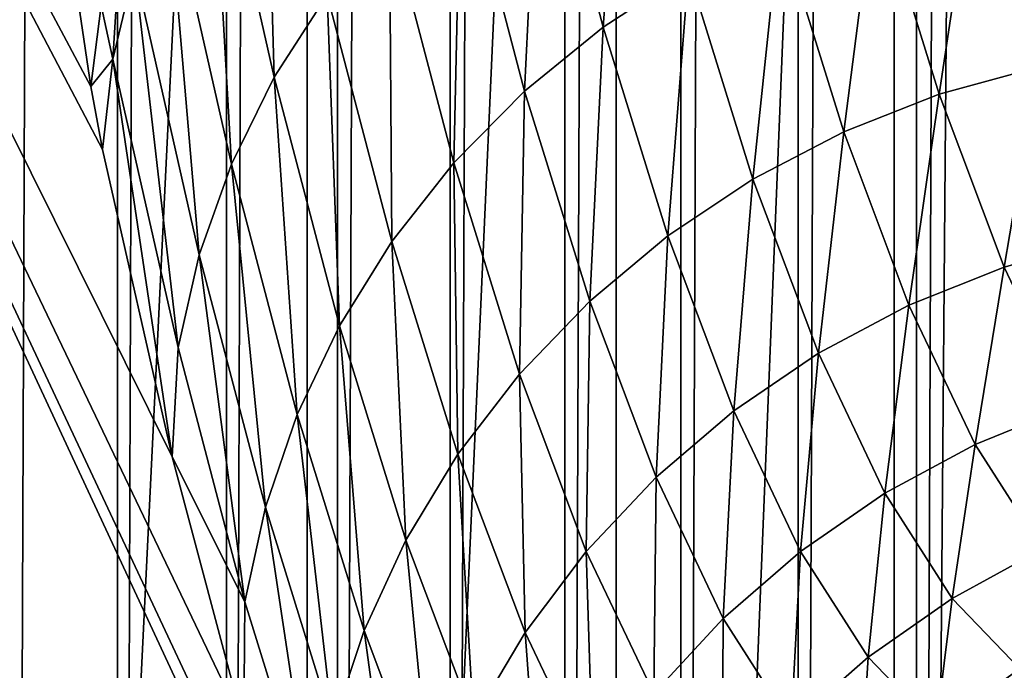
# Model space of a CAD drawing. Header units: metres. Extents: x -46 to 104, y -30 to 30.
# Tile 398 of 656: x 25.978 to 26.516, y -6.556 to -6.2. Entities that reach past the tile are written whole.
import ezdxf

# ---------------------------------------------------------------- set-up
doc = ezdxf.new("R2010")
doc.units = ezdxf.units.M
doc.layers.add('solid_26_000_502_XXX', color=7, linetype='CONTINUOUS')

msp = doc.modelspace()

# ---------------------------------------------------------------- linework, layer by layer
at = {"layer": 'solid_26_000_502_XXX'}
for points in [[(37.213074, -7.476887, 317.175842), (20.541, 8.649134, 315.423553), (20.540823, 0, 315.423523)], [(37.213074, -7.476887, 317.175842), (37.213074, 7.476887, 317.175842), (20.541, 8.649134, 315.423553)], [(25.972931, -8.318212, 310.851471), (25.972929, 8.318212, 310.851471), (26.031214, 8.312515, 310.881561)], [(26.031214, -8.312515, 310.881561), (25.972931, -8.318212, 310.851471), (26.031214, 8.312515, 310.881561)], [(26.031214, -8.312515, 310.881561), (26.031214, 8.312515, 310.881561), (26.090775, 8.306724, 310.909088)], [(26.090775, -8.306724, 310.909088), (26.031214, -8.312515, 310.881561), (26.090775, 8.306724, 310.909088)], [(26.090775, -8.306724, 310.909088), (26.090775, 8.306724, 310.909088), (26.151501, 8.300849, 310.93399)], [(26.151501, -8.300849, 310.93399), (26.090775, -8.306724, 310.909088), (26.151501, 8.300849, 310.93399)], [(26.151501, -8.300849, 310.93399), (26.151501, 8.300849, 310.93399), (26.213272, 8.294906, 310.956207)], [(26.213272, -8.294906, 310.956207), (26.151501, -8.300849, 310.93399), (26.213272, 8.294906, 310.956207)], [(26.213272, -8.294906, 310.956207), (26.213272, 8.294906, 310.956207), (26.275965, 8.288903, 310.975739)], [(26.275965, -8.288903, 310.975739), (26.213272, -8.294906, 310.956207), (26.275965, 8.288903, 310.975739)], [(26.275965, -8.288903, 310.975739), (26.275965, 8.288903, 310.975739), (26.339458, 8.282853, 310.992462)], [(26.339458, -8.282853, 310.992462), (26.275965, -8.288903, 310.975739), (26.339458, 8.282853, 310.992462)], [(26.339458, -8.282853, 310.992462), (26.339458, 8.282853, 310.992462), (26.403629, 8.276768, 311.006439)], [(26.403629, -8.276768, 311.006439), (26.339458, -8.282853, 310.992462), (26.403629, 8.276768, 311.006439)], [(26.403629, -8.276768, 311.006439), (26.403629, 8.276768, 311.006439), (26.468351, 8.270662, 311.017548)], [(26.468351, -8.270662, 311.017548), (26.403629, -8.276768, 311.006439), (26.468351, 8.270662, 311.017548)], [(26.468351, -8.270662, 311.017548), (26.468351, 8.270662, 311.017548), (26.533504, 8.264537, 311.025848)], [(26.468351, -8.270662, 311.017548), (26.533504, 8.264537, 311.025848), (26.533337, 0, 311.025818)], [(20.540823, 0, 315.423523), (20.541002, -8.649134, 315.423553), (37.213074, -7.476887, 317.175842)], [(26.468351, -8.270662, 311.017548), (26.533337, 0, 311.025818), (26.533504, -8.264537, 311.025848)], [(26.181087, -6.815038, 300.027283), (25.198364, -4.7, 309.377258), (25.198364, -8.404401, 309.377258)], [(26.016541, -6.236109, 301.592834), (26.010492, -6.195497, 301.650391), (25.198364, -4.7, 309.377258)], [(26.022978, -6.270645, 301.531586), (26.016541, -6.236109, 301.592834), (25.198364, -4.7, 309.377258)], [(26.061148, -6.438921, 301.168427), (26.022978, -6.270645, 301.531586), (25.198364, -4.7, 309.377258)], [(26.100334, -6.5862, 300.795593), (26.061148, -6.438921, 301.168427), (25.198364, -4.7, 309.377258)], [(26.140369, -6.711756, 300.414673), (26.100334, -6.5862, 300.795593), (25.198364, -4.7, 309.377258)], [(26.181087, -6.815038, 300.027283), (26.140369, -6.711756, 300.414673), (25.198364, -4.7, 309.377258)], [(25.950029, -8.489611, 289.11084), (25.949389, -4.7, 289.110077), (26.134583, -4.7, 289.346741)], [(26.135305, -8.476619, 289.347717), (25.950029, -8.489611, 289.11084), (26.134583, -4.7, 289.346741)], [(26.135305, -8.476619, 289.347717), (26.134583, -4.7, 289.346741), (26.30378, -4.7, 289.595581)], [(26.304327, -8.464555, 289.596436), (26.135305, -8.476619, 289.347717), (26.30378, -4.7, 289.595581)], [(26.304327, -8.464555, 289.596436), (26.30378, -4.7, 289.595581), (26.455904, -4.7, 289.855042)], [(26.456358, -8.45347, 289.855896), (26.304327, -8.464555, 289.596436), (26.455904, -4.7, 289.855042)], [(26.456358, -8.45347, 289.855896), (26.455904, -4.7, 289.855042), (26.590242, -4.7, 290.123871)], [(26.590727, -8.443417, 290.124908), (26.456358, -8.45347, 289.855896), (26.590242, -4.7, 290.123871)], [(26.1113, -6.032687, 301.42215), (26.082062, -6.076715, 301.44104), (26.116924, -6.231072, 301.109344)], [(26.145908, -6.185926, 301.092865), (26.1113, -6.032687, 301.42215), (26.116924, -6.231072, 301.109344)], [(26.308954, -6.041154, 301.047363), (26.262102, -6.07101, 301.055359), (26.296871, -6.203583, 300.724548)], [(26.34355, -6.173077, 300.718201), (26.308954, -6.041154, 301.047363), (26.296871, -6.203583, 300.724548)], [(26.262102, -6.07101, 301.055359), (26.218958, -6.105387, 301.065704), (26.253923, -6.238712, 300.733032)], [(26.296871, -6.203583, 300.724548), (26.262102, -6.07101, 301.055359), (26.253923, -6.238712, 300.733032)], [(26.082062, -6.076715, 301.44104), (26.058346, -6.123186, 301.461731), (26.093475, -6.278725, 301.127502)], [(26.116924, -6.231072, 301.109344), (26.082062, -6.076715, 301.44104), (26.093475, -6.278725, 301.127502)], [(26.555277, -6.103981, 300.714905), (26.499908, -6.112809, 300.712341), (26.534857, -6.225502, 300.379852)], [(26.218958, -6.105387, 301.065704), (26.180063, -6.143854, 301.078247), (26.21525, -6.278019, 300.743469)], [(26.253923, -6.238712, 300.733032), (26.218958, -6.105387, 301.065704), (26.21525, -6.278019, 300.743469)], [(26.499908, -6.112809, 300.712341), (26.445713, -6.127401, 300.712036), (26.480745, -6.240363, 300.378754)], [(26.534857, -6.225502, 300.379852), (26.499908, -6.112809, 300.712341), (26.480745, -6.240363, 300.378754)], [(26.058346, -6.123186, 301.461731), (26.040451, -6.171516, 301.483948), (26.075855, -6.328282, 301.147095)], [(26.093475, -6.278725, 301.127502), (26.058346, -6.123186, 301.461731), (26.075855, -6.328282, 301.147095)], [(26.445713, -6.127401, 300.712036), (26.393373, -6.147575, 300.713989), (26.42852, -6.260909, 300.379608)], [(26.480745, -6.240363, 300.378754), (26.445713, -6.127401, 300.712036), (26.42852, -6.260909, 300.379608)], [(26.180063, -6.143854, 301.078247), (26.145908, -6.185926, 301.092865), (26.181335, -6.321009, 300.755798)], [(26.21525, -6.278019, 300.743469), (26.180063, -6.143854, 301.078247), (26.181335, -6.321009, 300.755798)], [(26.022173, -6.191866, 301.56546), (26.028601, -6.221095, 301.507446), (26.033192, -6.148111, 301.53894)], [(26.033192, -6.148111, 301.53894), (26.028601, -6.221095, 301.507446), (26.040451, -6.171516, 301.483948)], [(26.393373, -6.147575, 300.713989), (26.34355, -6.173077, 300.718201), (26.378843, -6.28688, 300.382385)], [(26.42852, -6.260909, 300.379608), (26.393373, -6.147575, 300.713989), (26.378843, -6.28688, 300.382385)], [(26.040451, -6.171516, 301.483948), (26.028601, -6.221095, 301.507446), (26.064291, -6.37912, 301.167877)], [(26.075855, -6.328282, 301.147095), (26.040451, -6.171516, 301.483948), (26.064291, -6.37912, 301.167877)], [(26.34355, -6.173077, 300.718201), (26.296871, -6.203583, 300.724548), (26.332338, -6.317949, 300.387115)], [(26.378843, -6.28688, 300.382385), (26.34355, -6.173077, 300.718201), (26.332338, -6.317949, 300.387115)], [(26.145908, -6.185926, 301.092865), (26.116924, -6.231072, 301.109344), (26.152609, -6.367142, 300.769836)], [(26.181335, -6.321009, 300.755798), (26.145908, -6.185926, 301.092865), (26.152609, -6.367142, 300.769836)], [(26.022173, -6.191866, 301.56546), (26.010492, -6.195497, 301.650391), (26.016541, -6.236109, 301.592834)], [(26.022173, -6.191866, 301.56546), (26.016541, -6.236109, 301.592834), (26.028601, -6.221095, 301.507446)], [(26.296871, -6.203583, 300.724548), (26.253923, -6.238712, 300.733032), (26.289593, -6.353725, 300.393677)], [(26.332338, -6.317949, 300.387115), (26.296871, -6.203583, 300.724548), (26.289593, -6.353725, 300.393677)], [(26.028601, -6.221095, 301.507446), (26.016541, -6.236109, 301.592834), (26.022978, -6.270645, 301.531586)], [(26.028601, -6.221095, 301.507446), (26.022978, -6.270645, 301.531586), (26.061148, -6.438921, 301.168427)], [(26.064291, -6.37912, 301.167877), (26.028601, -6.221095, 301.507446), (26.061148, -6.438921, 301.168427)], [(26.534857, -6.225502, 300.379852), (26.480745, -6.240363, 300.378754), (26.516365, -6.335009, 300.039856)], [(26.570391, -6.319922, 300.041748), (26.534857, -6.225502, 300.379852), (26.516365, -6.335009, 300.039856)], [(26.116924, -6.231072, 301.109344), (26.093475, -6.278725, 301.127502), (26.129433, -6.415834, 300.7854)], [(26.152609, -6.367142, 300.769836), (26.116924, -6.231072, 301.109344), (26.129433, -6.415834, 300.7854)], [(26.253923, -6.238712, 300.733032), (26.21525, -6.278019, 300.743469), (26.251143, -6.393757, 300.401978)], [(26.289593, -6.353725, 300.393677), (26.253923, -6.238712, 300.733032), (26.251143, -6.393757, 300.401978)], [(26.480745, -6.240363, 300.378754), (26.42852, -6.260909, 300.379608), (26.464258, -6.355866, 300.039581)], [(26.516365, -6.335009, 300.039856), (26.480745, -6.240363, 300.378754), (26.464258, -6.355866, 300.039581)], [(26.42852, -6.260909, 300.379608), (26.378843, -6.28688, 300.382385), (26.414728, -6.382231, 300.040985)], [(26.464258, -6.355866, 300.039581), (26.42852, -6.260909, 300.379608), (26.414728, -6.382231, 300.040985)], [(26.093475, -6.278725, 301.127502), (26.075855, -6.328282, 301.147095), (26.112097, -6.466474, 300.802277)], [(26.129433, -6.415834, 300.7854), (26.093475, -6.278725, 301.127502), (26.112097, -6.466474, 300.802277)], [(26.21525, -6.278019, 300.743469), (26.181335, -6.321009, 300.755798), (26.217474, -6.43754, 300.411957)], [(26.251143, -6.393757, 300.401978), (26.21525, -6.278019, 300.743469), (26.217474, -6.43754, 300.411957)], [(26.378843, -6.28688, 300.382385), (26.332338, -6.317949, 300.387115), (26.368401, -6.413772, 300.044006)], [(26.414728, -6.382231, 300.040985), (26.378843, -6.28688, 300.382385), (26.368401, -6.413772, 300.044006)], [(20.545053, -8.704991, 315.420807), (53.889587, -6.36047, 318.925476), (53.885139, -6.304641, 318.928162)], [(20.545053, -8.704991, 315.420807), (53.885139, -6.304641, 318.928162), (37.213074, -7.476887, 317.175842)], [(26.332338, -6.317949, 300.387115), (26.289593, -6.353725, 300.393677), (26.325859, -6.45009, 300.048615)], [(26.368401, -6.413772, 300.044006), (26.332338, -6.317949, 300.387115), (26.325859, -6.45009, 300.048615)], [(26.570391, -6.319922, 300.041748), (26.516365, -6.335009, 300.039856), (26.552467, -6.411061, 299.69635)], [(26.181335, -6.321009, 300.755798), (26.152609, -6.367142, 300.769836), (26.189011, -6.484523, 300.423492)], [(26.217474, -6.43754, 300.411957), (26.181335, -6.321009, 300.755798), (26.189011, -6.484523, 300.423492)], [(26.075855, -6.328282, 301.147095), (26.064291, -6.37912, 301.167877), (26.100822, -6.518423, 300.820282)], [(26.112097, -6.466474, 300.802277), (26.075855, -6.328282, 301.147095), (26.100822, -6.518423, 300.820282)], [(26.516365, -6.335009, 300.039856), (26.464258, -6.355866, 300.039581), (26.500481, -6.432169, 299.694946)], [(26.552467, -6.411061, 299.69635), (26.516365, -6.335009, 300.039856), (26.500481, -6.432169, 299.694946)], [(26.289593, -6.353725, 300.393677), (26.251143, -6.393757, 300.401978), (26.287638, -6.490729, 300.054749)], [(26.325859, -6.45009, 300.048615), (26.289593, -6.353725, 300.393677), (26.287638, -6.490729, 300.054749)], [(26.464258, -6.355866, 300.039581), (26.414728, -6.382231, 300.040985), (26.451101, -6.45885, 299.694916)], [(26.500481, -6.432169, 299.694946), (26.464258, -6.355866, 300.039581), (26.451101, -6.45885, 299.694916)], [(20.545053, -8.704991, 315.420807), (20.546572, -8.723212, 315.418549), (53.889587, -6.36047, 318.925476)], [(20.546572, -8.723212, 315.418549), (53.894402, -6.415613, 318.916534), (53.889587, -6.36047, 318.925476)], [(26.152609, -6.367142, 300.769836), (26.129433, -6.415834, 300.7854), (26.166113, -6.534113, 300.436401)], [(26.189011, -6.484523, 300.423492), (26.152609, -6.367142, 300.769836), (26.166113, -6.534113, 300.436401)], [(26.100822, -6.518423, 300.820282), (26.064291, -6.37912, 301.167877), (26.061148, -6.438921, 301.168427)], [(26.414728, -6.382231, 300.040985), (26.368401, -6.413772, 300.044006), (26.404953, -6.490769, 299.696228)], [(26.451101, -6.45885, 299.694916), (26.414728, -6.382231, 300.040985), (26.404953, -6.490769, 299.696228)], [(26.251143, -6.393757, 300.401978), (26.217474, -6.43754, 300.411957), (26.254219, -6.535176, 300.062347)], [(26.287638, -6.490729, 300.054749), (26.251143, -6.393757, 300.401978), (26.254219, -6.535176, 300.062347)], [(26.552467, -6.411061, 299.69635), (26.500481, -6.432169, 299.694946), (26.537081, -6.489593, 299.34671)], [(20.546572, -8.723212, 315.418549), (20.549871, -8.760135, 315.411865), (53.894402, -6.415613, 318.916534)], [(20.549871, -8.760135, 315.411865), (20.551447, -8.776664, 315.407928), (53.894402, -6.415613, 318.916534)], [(20.551447, -8.776664, 315.407928), (53.899765, -6.46936, 318.901489), (53.894402, -6.415613, 318.916534)], [(26.129433, -6.415834, 300.7854), (26.112097, -6.466474, 300.802277), (26.149067, -6.585687, 300.450531)], [(26.166113, -6.534113, 300.436401), (26.129433, -6.415834, 300.7854), (26.149067, -6.585687, 300.450531)], [(26.368401, -6.413772, 300.044006), (26.325859, -6.45009, 300.048615), (26.362617, -6.527524, 299.698853)], [(26.404953, -6.490769, 299.696228), (26.368401, -6.413772, 300.044006), (26.362617, -6.527524, 299.698853)], [(26.500481, -6.432169, 299.694946), (26.451101, -6.45885, 299.694916), (26.487854, -6.516512, 299.345215)], [(26.537081, -6.489593, 299.34671), (26.500481, -6.432169, 299.694946), (26.487854, -6.516512, 299.345215)], [(26.217474, -6.43754, 300.411957), (26.189011, -6.484523, 300.423492), (26.226025, -6.582872, 300.07132)], [(26.254219, -6.535176, 300.062347), (26.217474, -6.43754, 300.411957), (26.226025, -6.582872, 300.07132)], [(26.100822, -6.518423, 300.820282), (26.061148, -6.438921, 301.168427), (26.100334, -6.5862, 300.795593)], [(26.325859, -6.45009, 300.048615), (26.287638, -6.490729, 300.054749), (26.324629, -6.568651, 299.70282)], [(26.362617, -6.527524, 299.698853), (26.325859, -6.45009, 300.048615), (26.324629, -6.568651, 299.70282)], [(26.451101, -6.45885, 299.694916), (26.404953, -6.490769, 299.696228), (26.441889, -6.548717, 299.344818)], [(26.487854, -6.516512, 299.345215), (26.451101, -6.45885, 299.694916), (26.441889, -6.548717, 299.344818)], [(20.551447, -8.776664, 315.407928), (20.555231, -8.813882, 315.39682), (53.899765, -6.46936, 318.901489)], [(20.555231, -8.813882, 315.39682), (20.55682, -8.828589, 315.391541), (53.899765, -6.46936, 318.901489)], [(20.55682, -8.828589, 315.391541), (53.905602, -6.521037, 318.880524), (53.899765, -6.46936, 318.901489)], [(26.112097, -6.466474, 300.802277), (26.100822, -6.518423, 300.820282), (26.13809, -6.638593, 300.465729)], [(26.149067, -6.585687, 300.450531), (26.112097, -6.466474, 300.802277), (26.13809, -6.638593, 300.465729)], [(26.189011, -6.484523, 300.423492), (26.166113, -6.534113, 300.436401), (26.203409, -6.633214, 300.081543)], [(26.226025, -6.582872, 300.07132), (26.189011, -6.484523, 300.423492), (26.203409, -6.633214, 300.081543)], [(26.287638, -6.490729, 300.054749), (26.254219, -6.535176, 300.062347), (26.291464, -6.613632, 299.708008)], [(26.324629, -6.568651, 299.70282), (26.287638, -6.490729, 300.054749), (26.291464, -6.613632, 299.708008)], [(26.404953, -6.490769, 299.696228), (26.362617, -6.527524, 299.698853), (26.399761, -6.585799, 299.345459)], [(26.441889, -6.548717, 299.344818), (26.404953, -6.490769, 299.696228), (26.399761, -6.585799, 299.345459)], [(26.537081, -6.489593, 299.34671), (26.487854, -6.516512, 299.345215), (26.524879, -6.555048, 298.99295)], [(26.13809, -6.638593, 300.465729), (26.100822, -6.518423, 300.820282), (26.100334, -6.5862, 300.795593)], [(26.487854, -6.516512, 299.345215), (26.441889, -6.548717, 299.344818), (26.479097, -6.587442, 298.990784)], [(26.524879, -6.555048, 298.99295), (26.487854, -6.516512, 299.345215), (26.479097, -6.587442, 298.990784)], [(20.55682, -8.828589, 315.391541), (20.561068, -8.865559, 315.375854), (53.905602, -6.521037, 318.880524)], [(20.561068, -8.865559, 315.375854), (20.56263, -8.878366, 315.369598), (53.905602, -6.521037, 318.880524)], [(20.56263, -8.878366, 315.369598), (53.911839, -6.569991, 318.853912), (53.905602, -6.521037, 318.880524)], [(26.362617, -6.527524, 299.698853), (26.324629, -6.568651, 299.70282), (26.362007, -6.627293, 299.347168)], [(26.399761, -6.585799, 299.345459), (26.362617, -6.527524, 299.698853), (26.362007, -6.627293, 299.347168)], [(26.166113, -6.534113, 300.436401), (26.149067, -6.585687, 300.450531), (26.186659, -6.68557, 300.092865)], [(26.203409, -6.633214, 300.081543), (26.166113, -6.534113, 300.436401), (26.186659, -6.68557, 300.092865)], [(26.254219, -6.535176, 300.062347), (26.226025, -6.582872, 300.07132), (26.26354, -6.6619, 299.714386)], [(26.291464, -6.613632, 299.708008), (26.254219, -6.535176, 300.062347), (26.26354, -6.6619, 299.714386)], [(26.441889, -6.548717, 299.344818), (26.399761, -6.585799, 299.345459), (26.437181, -6.624744, 298.989441)], [(26.479097, -6.587442, 298.990784), (26.441889, -6.548717, 299.344818), (26.437181, -6.624744, 298.989441)], [(26.524879, -6.555048, 298.99295), (26.479097, -6.587442, 298.990784), (26.51647, -6.606834, 298.635223)]]:
    msp.add_3dface(points, dxfattribs=at)

doc.saveas('drawing.dxf')
